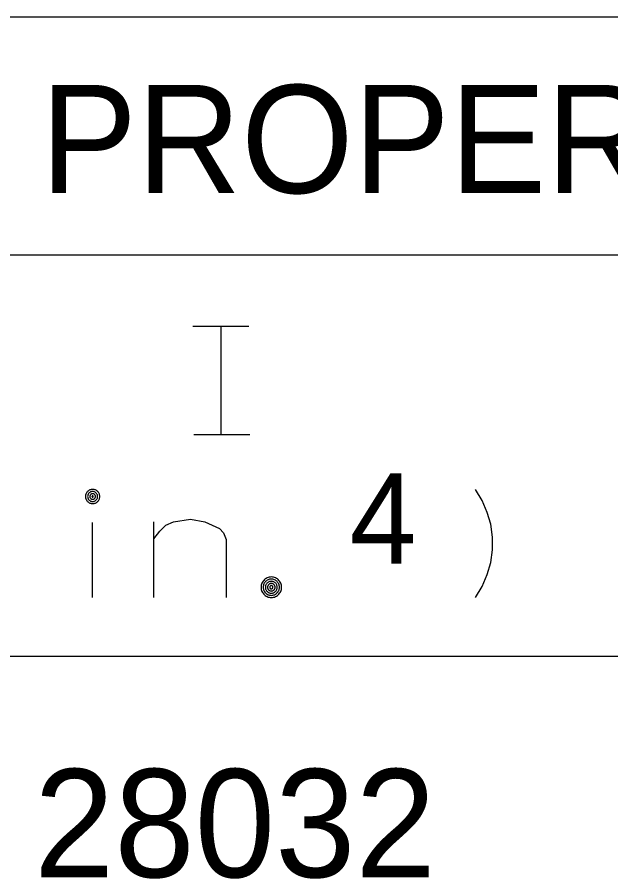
# Model space of a CAD drawing. Extents: x 635698 to 639877, y 296617 to 300175.
# Drawn here: x 639326.96 to 639343.44, y 299380.06 to 299403.96 of the extents above; entities that cross this region are included whole.
import ezdxf

# ---------------------------------------------------------------- set-up
doc = ezdxf.new("R2010")
doc.units = 0
doc.layers.add('1', color=7, linetype='Continuous')
doc.layers.add('3', color=7, linetype='Continuous')

msp = doc.modelspace()

# ---------------------------------------------------------------- linework, layer by layer
at = {"layer": '1'}
for p, q in [((639412.368, 299403.959), (639008.767, 299403.959)), ((639412.368, 299397.357), (639263.111, 299397.357)), ((639412.368, 299386.224), (639083.857, 299386.224))]:
    msp.add_line(p, q, dxfattribs=at)
at = {"layer": '3'}
for p, q in [((639331.839, 299395.39), (639333.392, 299395.39)), ((639331.868, 299392.385), (639333.421, 299392.385))]:
    msp.add_line(p, q, dxfattribs=at)
for points in [[(639332.267, 299395.388), (639332.975, 299395.388)], [(639332.621, 299392.388), (639332.621, 299395.388)], [(639332.267, 299392.388), (639332.975, 299392.388)], [(639329.253, 299390.663), (639329.252, 299390.684), (639329.249, 299390.704), (639329.243, 299390.724), (639329.236, 299390.744), (639329.226, 299390.762), (639329.215, 299390.78), (639329.202, 299390.796), (639329.187, 299390.81), (639329.171, 299390.823), (639329.154, 299390.835), (639329.135, 299390.844), (639329.116, 299390.851), (639329.096, 299390.857), (639329.075, 299390.86), (639329.055, 299390.861), (639329.034, 299390.86), (639329.013, 299390.857), (639328.994, 299390.851), (639328.974, 299390.844), (639328.956, 299390.835), (639328.938, 299390.823), (639328.922, 299390.81), (639328.908, 299390.796), (639328.894, 299390.78), (639328.883, 299390.762), (639328.874, 299390.744), (639328.867, 299390.724), (639328.861, 299390.704), (639328.858, 299390.684), (639328.857, 299390.663), (639328.858, 299390.642), (639328.861, 299390.622), (639328.867, 299390.602), (639328.874, 299390.583), (639328.883, 299390.564), (639328.894, 299390.547), (639328.908, 299390.531), (639328.922, 299390.516), (639328.938, 299390.503), (639328.956, 299390.492), (639328.974, 299390.482), (639328.994, 299390.475), (639329.013, 299390.47), (639329.034, 299390.466), (639329.055, 299390.465), (639329.075, 299390.466), (639329.096, 299390.47), (639329.116, 299390.475), (639329.135, 299390.482), (639329.154, 299390.492), (639329.171, 299390.503), (639329.187, 299390.516), (639329.202, 299390.531), (639329.215, 299390.547), (639329.226, 299390.564), (639329.236, 299390.583), (639329.243, 299390.602), (639329.249, 299390.622), (639329.252, 299390.642), (639329.253, 299390.663)], [(639329.193, 299390.663), (639329.192, 299390.678), (639329.19, 299390.692), (639329.186, 299390.706), (639329.181, 299390.719), (639329.174, 299390.732), (639329.167, 299390.744), (639329.157, 299390.756), (639329.147, 299390.766), (639329.136, 299390.775), (639329.124, 299390.783), (639329.111, 299390.789), (639329.097, 299390.794), (639329.083, 299390.798), (639329.069, 299390.801), (639329.055, 299390.801), (639329.04, 299390.801), (639329.026, 299390.798), (639329.012, 299390.794), (639328.998, 299390.789), (639328.986, 299390.783), (639328.974, 299390.775), (639328.963, 299390.766), (639328.952, 299390.756), (639328.943, 299390.744), (639328.935, 299390.732), (639328.929, 299390.719), (639328.923, 299390.706), (639328.92, 299390.692), (639328.918, 299390.678), (639328.917, 299390.663), (639328.918, 299390.649), (639328.92, 299390.635), (639328.923, 299390.62), (639328.929, 299390.607), (639328.935, 299390.594), (639328.943, 299390.582), (639328.952, 299390.571), (639328.963, 299390.561), (639328.974, 299390.552), (639328.986, 299390.544), (639328.998, 299390.537), (639329.012, 299390.532), (639329.026, 299390.528), (639329.04, 299390.526), (639329.055, 299390.525), (639329.069, 299390.526), (639329.083, 299390.528), (639329.097, 299390.532), (639329.111, 299390.537), (639329.124, 299390.544), (639329.136, 299390.552), (639329.147, 299390.561), (639329.157, 299390.571), (639329.167, 299390.582), (639329.174, 299390.594), (639329.181, 299390.607), (639329.186, 299390.62), (639329.19, 299390.635), (639329.192, 299390.649), (639329.193, 299390.663)], [(639329.133, 299390.663), (639329.133, 299390.671), (639329.131, 299390.679), (639329.129, 299390.687), (639329.126, 299390.695), (639329.122, 299390.702), (639329.118, 299390.709), (639329.113, 299390.715), (639329.107, 299390.721), (639329.101, 299390.726), (639329.094, 299390.731), (639329.086, 299390.734), (639329.079, 299390.737), (639329.071, 299390.739), (639329.063, 299390.741), (639329.055, 299390.741), (639329.046, 299390.741), (639329.038, 299390.739), (639329.031, 299390.737), (639329.023, 299390.734), (639329.016, 299390.731), (639329.009, 299390.726), (639329.003, 299390.721), (639328.997, 299390.715), (639328.992, 299390.709), (639328.987, 299390.702), (639328.983, 299390.695), (639328.981, 299390.687), (639328.978, 299390.679), (639328.977, 299390.671), (639328.977, 299390.663), (639328.977, 299390.655), (639328.978, 299390.647), (639328.981, 299390.639), (639328.983, 299390.631), (639328.987, 299390.624), (639328.992, 299390.617), (639328.997, 299390.611), (639329.003, 299390.605), (639329.009, 299390.6), (639329.016, 299390.596), (639329.023, 299390.592), (639329.031, 299390.589), (639329.038, 299390.587), (639329.046, 299390.586), (639329.055, 299390.585), (639329.063, 299390.586), (639329.071, 299390.587), (639329.079, 299390.589), (639329.086, 299390.592), (639329.094, 299390.596), (639329.101, 299390.6), (639329.107, 299390.605), (639329.113, 299390.611), (639329.118, 299390.617), (639329.122, 299390.624), (639329.126, 299390.631), (639329.129, 299390.639), (639329.131, 299390.647), (639329.133, 299390.655), (639329.133, 299390.663)], [(639339.686, 299387.861), (639339.875, 299388.169), (639340.016, 299388.499), (639340.111, 299388.83), (639340.158, 299389.184), (639340.158, 299389.539), (639340.111, 299389.893), (639340.016, 299390.223), (639339.875, 299390.554), (639339.686, 299390.861)], [(639329.073, 299390.663), (639329.073, 299390.665), (639329.072, 299390.667), (639329.072, 299390.669), (639329.071, 299390.671), (639329.07, 299390.672), (639329.069, 299390.674), (639329.068, 299390.675), (639329.067, 299390.676), (639329.065, 299390.678), (639329.064, 299390.679), (639329.062, 299390.68), (639329.06, 299390.68), (639329.059, 299390.681), (639329.057, 299390.681), (639329.055, 299390.681), (639329.053, 299390.681), (639329.051, 299390.681), (639329.049, 299390.68), (639329.048, 299390.68), (639329.046, 299390.679), (639329.044, 299390.678), (639329.043, 299390.676), (639329.041, 299390.675), (639329.04, 299390.674), (639329.039, 299390.672), (639329.038, 299390.671), (639329.038, 299390.669), (639329.037, 299390.667), (639329.037, 299390.665), (639329.037, 299390.663), (639329.037, 299390.661), (639329.037, 299390.66), (639329.038, 299390.658), (639329.038, 299390.656), (639329.039, 299390.654), (639329.04, 299390.653), (639329.041, 299390.651), (639329.043, 299390.65), (639329.044, 299390.649), (639329.046, 299390.648), (639329.048, 299390.647), (639329.049, 299390.646), (639329.051, 299390.646), (639329.053, 299390.645), (639329.055, 299390.645), (639329.057, 299390.645), (639329.059, 299390.646), (639329.06, 299390.646), (639329.062, 299390.647), (639329.064, 299390.648), (639329.065, 299390.649), (639329.067, 299390.65), (639329.068, 299390.651), (639329.069, 299390.653), (639329.07, 299390.654), (639329.071, 299390.656), (639329.072, 299390.658), (639329.072, 299390.66), (639329.073, 299390.661), (639329.073, 299390.663)], [(639330.756, 299389.491), (639330.921, 299389.704), (639331.087, 299389.869), (639331.299, 299389.964), (639331.772, 299390.034), (639332.173, 299389.964), (639332.575, 299389.775), (639332.693, 299389.657), (639332.764, 299389.468), (639332.764, 299387.861)], [(639329.055, 299387.861), (639329.055, 299389.94)], [(639330.756, 299387.861), (639330.756, 299389.964)], [(639334.302, 299388.146), (639334.301, 299388.176), (639334.296, 299388.206), (639334.288, 299388.234), (639334.278, 299388.262), (639334.264, 299388.289), (639334.248, 299388.314), (639334.229, 299388.337), (639334.208, 299388.358), (639334.185, 299388.377), (639334.16, 299388.393), (639334.133, 299388.407), (639334.105, 299388.417), (639334.077, 299388.425), (639334.047, 299388.43), (639334.017, 299388.431), (639333.987, 299388.43), (639333.958, 299388.425), (639333.929, 299388.417), (639333.901, 299388.407), (639333.875, 299388.393), (639333.85, 299388.377), (639333.827, 299388.358), (639333.805, 299388.337), (639333.787, 299388.314), (639333.771, 299388.289), (639333.757, 299388.262), (639333.746, 299388.234), (639333.739, 299388.206), (639333.734, 299388.176), (639333.732, 299388.146), (639333.734, 299388.116), (639333.739, 299388.087), (639333.746, 299388.058), (639333.757, 299388.03), (639333.771, 299388.004), (639333.787, 299387.979), (639333.805, 299387.955), (639333.827, 299387.934), (639333.85, 299387.916), (639333.875, 299387.899), (639333.901, 299387.886), (639333.929, 299387.875), (639333.958, 299387.868), (639333.987, 299387.863), (639334.017, 299387.861), (639334.047, 299387.863), (639334.077, 299387.868), (639334.105, 299387.875), (639334.133, 299387.886), (639334.16, 299387.899), (639334.185, 299387.916), (639334.208, 299387.934), (639334.229, 299387.955), (639334.248, 299387.979), (639334.264, 299388.004), (639334.278, 299388.03), (639334.288, 299388.058), (639334.296, 299388.087), (639334.301, 299388.116), (639334.302, 299388.146)], [(639334.242, 299388.146), (639334.241, 299388.17), (639334.237, 299388.193), (639334.231, 299388.216), (639334.223, 299388.238), (639334.212, 299388.259), (639334.199, 299388.278), (639334.184, 299388.297), (639334.168, 299388.313), (639334.15, 299388.328), (639334.13, 299388.341), (639334.109, 299388.352), (639334.087, 299388.36), (639334.064, 299388.366), (639334.041, 299388.37), (639334.017, 299388.371), (639333.994, 299388.37), (639333.971, 299388.366), (639333.948, 299388.36), (639333.926, 299388.352), (639333.905, 299388.341), (639333.885, 299388.328), (639333.867, 299388.313), (639333.85, 299388.297), (639333.835, 299388.278), (639333.823, 299388.259), (639333.812, 299388.238), (639333.803, 299388.216), (639333.797, 299388.193), (639333.794, 299388.17), (639333.792, 299388.146), (639333.794, 299388.123), (639333.797, 299388.099), (639333.803, 299388.077), (639333.812, 299388.055), (639333.823, 299388.034), (639333.835, 299388.014), (639333.85, 299387.996), (639333.867, 299387.979), (639333.885, 299387.964), (639333.905, 299387.951), (639333.926, 299387.94), (639333.948, 299387.932), (639333.971, 299387.926), (639333.994, 299387.923), (639334.017, 299387.921), (639334.041, 299387.923), (639334.064, 299387.926), (639334.087, 299387.932), (639334.109, 299387.94), (639334.13, 299387.951), (639334.15, 299387.964), (639334.168, 299387.979), (639334.184, 299387.996), (639334.199, 299388.014), (639334.212, 299388.034), (639334.223, 299388.055), (639334.231, 299388.077), (639334.237, 299388.099), (639334.241, 299388.123), (639334.242, 299388.146)], [(639334.182, 299388.146), (639334.181, 299388.164), (639334.179, 299388.18), (639334.174, 299388.197), (639334.168, 299388.213), (639334.16, 299388.229), (639334.151, 299388.243), (639334.14, 299388.257), (639334.128, 299388.269), (639334.114, 299388.28), (639334.1, 299388.289), (639334.084, 299388.297), (639334.068, 299388.303), (639334.051, 299388.307), (639334.035, 299388.31), (639334.017, 299388.311), (639334, 299388.31), (639333.983, 299388.307), (639333.966, 299388.303), (639333.95, 299388.297), (639333.935, 299388.289), (639333.92, 299388.28), (639333.907, 299388.269), (639333.895, 299388.257), (639333.884, 299388.243), (639333.875, 299388.229), (639333.867, 299388.213), (639333.86, 299388.197), (639333.856, 299388.18), (639333.853, 299388.164), (639333.852, 299388.146), (639333.853, 299388.129), (639333.856, 299388.112), (639333.86, 299388.095), (639333.867, 299388.079), (639333.875, 299388.064), (639333.884, 299388.049), (639333.895, 299388.036), (639333.907, 299388.024), (639333.92, 299388.013), (639333.935, 299388.003), (639333.95, 299387.995), (639333.966, 299387.989), (639333.983, 299387.985), (639334, 299387.982), (639334.017, 299387.981), (639334.035, 299387.982), (639334.051, 299387.985), (639334.068, 299387.989), (639334.084, 299387.995), (639334.1, 299388.003), (639334.114, 299388.013), (639334.128, 299388.024), (639334.14, 299388.036), (639334.151, 299388.049), (639334.16, 299388.064), (639334.168, 299388.079), (639334.174, 299388.095), (639334.179, 299388.112), (639334.181, 299388.129), (639334.182, 299388.146)], [(639334.122, 299388.146), (639334.122, 299388.157), (639334.12, 299388.168), (639334.117, 299388.179), (639334.113, 299388.189), (639334.108, 299388.199), (639334.102, 299388.208), (639334.095, 299388.217), (639334.088, 299388.224), (639334.079, 299388.231), (639334.07, 299388.237), (639334.06, 299388.242), (639334.05, 299388.246), (639334.039, 299388.249), (639334.028, 299388.251), (639334.017, 299388.251), (639334.006, 299388.251), (639333.995, 299388.249), (639333.985, 299388.246), (639333.975, 299388.242), (639333.965, 299388.237), (639333.956, 299388.231), (639333.947, 299388.224), (639333.939, 299388.217), (639333.932, 299388.208), (639333.926, 299388.199), (639333.921, 299388.189), (639333.917, 299388.179), (639333.914, 299388.168), (639333.913, 299388.157), (639333.912, 299388.146), (639333.913, 299388.135), (639333.914, 299388.124), (639333.917, 299388.114), (639333.921, 299388.103), (639333.926, 299388.094), (639333.932, 299388.084), (639333.939, 299388.076), (639333.947, 299388.068), (639333.956, 299388.061), (639333.965, 299388.055), (639333.975, 299388.05), (639333.985, 299388.046), (639333.995, 299388.043), (639334.006, 299388.042), (639334.017, 299388.041), (639334.028, 299388.042), (639334.039, 299388.043), (639334.05, 299388.046), (639334.06, 299388.05), (639334.07, 299388.055), (639334.079, 299388.061), (639334.088, 299388.068), (639334.095, 299388.076), (639334.102, 299388.084), (639334.108, 299388.094), (639334.113, 299388.103), (639334.117, 299388.114), (639334.12, 299388.124), (639334.122, 299388.135), (639334.122, 299388.146)], [(639334.062, 299388.146), (639334.062, 299388.151), (639334.061, 299388.155), (639334.06, 299388.16), (639334.058, 299388.165), (639334.056, 299388.169), (639334.054, 299388.173), (639334.051, 299388.176), (639334.047, 299388.18), (639334.044, 299388.183), (639334.04, 299388.185), (639334.036, 299388.187), (639334.031, 299388.189), (639334.027, 299388.19), (639334.022, 299388.191), (639334.017, 299388.191), (639334.013, 299388.191), (639334.008, 299388.19), (639334.003, 299388.189), (639333.999, 299388.187), (639333.995, 299388.185), (639333.991, 299388.183), (639333.987, 299388.18), (639333.984, 299388.176), (639333.981, 299388.173), (639333.978, 299388.169), (639333.976, 299388.165), (639333.975, 299388.16), (639333.973, 299388.155), (639333.973, 299388.151), (639333.972, 299388.146), (639333.973, 299388.142), (639333.973, 299388.137), (639333.975, 299388.132), (639333.976, 299388.128), (639333.978, 299388.124), (639333.981, 299388.12), (639333.984, 299388.116), (639333.987, 299388.113), (639333.991, 299388.11), (639333.995, 299388.107), (639333.999, 299388.105), (639334.003, 299388.103), (639334.008, 299388.102), (639334.013, 299388.102), (639334.017, 299388.101), (639334.022, 299388.102), (639334.027, 299388.102), (639334.031, 299388.103), (639334.036, 299388.105), (639334.04, 299388.107), (639334.044, 299388.11), (639334.047, 299388.113), (639334.051, 299388.116), (639334.054, 299388.12), (639334.056, 299388.124), (639334.058, 299388.128), (639334.06, 299388.132), (639334.061, 299388.137), (639334.062, 299388.142), (639334.062, 299388.146)]]:
    msp.add_lwpolyline(points, dxfattribs=at)

# ---------------------------------------------------------------- texts
for s, height, p in [('BASIC BEAM PROPERTIES', 2.99895, (639301.981, 299399.081)), ('4', 2.5, (639336.193, 299388.802)), ('28032', 3.001, (639327.427, 299380.101))]:
    msp.add_text(s, height=height, dxfattribs=at).set_placement(p)

doc.saveas('drawing.dxf')
